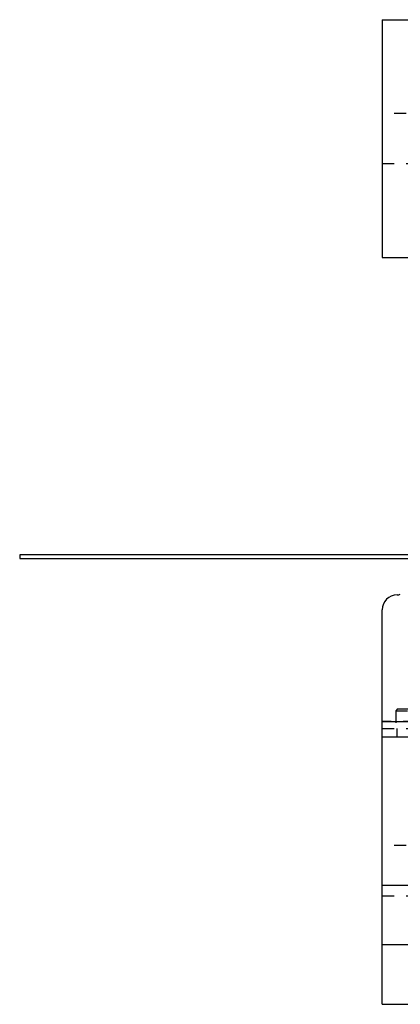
# Model space of a CAD drawing. Header units: inches. Extents: x 1880 to 2363, y -453 to -54.
# Tile 411 of 656: x 1894.63 to 1897.83, y -153.23 to -144.94. Entities that reach past the tile are written whole.
import ezdxf

# ---------------------------------------------------------------- set-up
doc = ezdxf.new("R2010")
doc.units = ezdxf.units.IN
doc.header["$LTSCALE"] = 0.5
doc.header["$MEASUREMENT"] = 0
doc.linetypes.add('HIDDEN', pattern=[0.225, 0.15, -0.075])
doc.layers.add('SID-M-H', color=4, linetype='HIDDEN')
doc.layers.add('SID-M-S', color=105, linetype='Continuous')

msp = doc.modelspace()

# ---------------------------------------------------------------- linework, layer by layer
at = {"layer": 'SID-M-H'}
for p, q in [((1899.67767, -145.73225), (1897.67767, -145.73225)), ((1897.67767, -146.15415), (1899.67767, -146.15415)), ((1897.80707, -150.7432), (1897.79067, -150.7596)), ((1897.79067, -150.7596), (1898.06067, -150.7596)), ((1897.79067, -150.7596), (1897.79067, -150.9072)), ((1897.80707, -150.7432), (1898.04427, -150.7432)), ((1898.55267, -150.8472), (1897.67767, -150.8472)), ((1897.67767, -150.9072), (1898.55267, -150.9072)), ((1897.80267, -150.9782), (1897.80267, -150.9072)), ((1899.67767, -151.89225), (1897.67767, -151.89225)), ((1897.67767, -152.31415), (1899.67767, -152.31415))]:
    msp.add_line(p, q, dxfattribs=at)
at = {"layer": 'SID-M-S'}
for p, q in [((1897.67767, -144.9432), (1897.67767, -146.9432)), ((1897.67767, -144.9432), (1910.17767, -144.9432)), ((1897.67767, -146.9432), (1910.17767, -146.9432)), ((1894.62767, -149.44671), (1894.62767, -149.4782)), ((1898.20498, -149.44671), (1894.62767, -149.44671)), ((1894.62767, -149.4782), (1898.20498, -149.4782)), ((1897.67767, -153.2282), (1897.67767, -149.9082)), ((1897.67767, -150.8472), (1898.55267, -150.8472)), ((1897.67767, -150.9782), (1910.17767, -150.9782)), ((1910.17767, -152.2282), (1897.67767, -152.2282)), ((1910.17767, -152.7282), (1897.67767, -152.7282)), ((1897.67767, -153.2282), (1910.17767, -153.2282))]:
    msp.add_line(p, q, dxfattribs=at)
for centre, radius, start, end in [((1897.80267, -149.9082), 0.125, 90, 180), ((1897.80267, -149.7082), 0.075, 270, 291.03947)]:
    msp.add_arc(centre, radius, start, end, dxfattribs=at)

doc.saveas('drawing.dxf')
